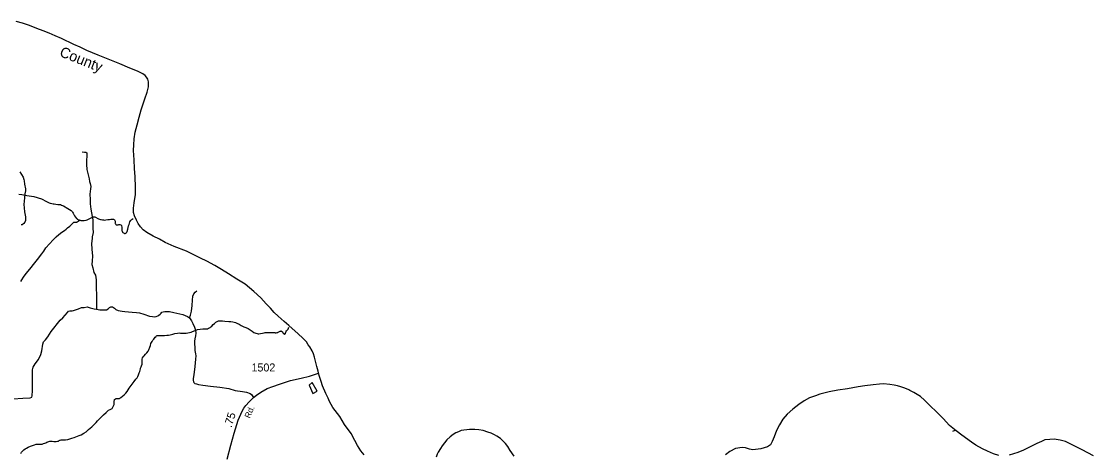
# Model space of a CAD drawing. Extents: x 2220236 to 2384410, y 720751 to 894131.
# Drawn here: x 2322567 to 2339312, y 873998 to 880769 of the extents above; entities that cross this region are included whole.
import ezdxf

# ---------------------------------------------------------------- set-up
doc = ezdxf.new("R2010")
doc.units = 0
doc.layers.add('Default', color=7, linetype='Continuous')

msp = doc.modelspace()

# ---------------------------------------------------------------- linework, layer by layer
at = {"layer": 'Default'}
for points in [[(2324345, 879037), (2324372, 879152), (2324405, 879272), (2324435, 879388), (2324495, 879561), (2324530, 879663), (2324549, 879748), (2324552, 879822), (2324542, 879867), (2324522, 879897), (2324497, 879923), (2324461, 879950), (2324379, 879993), (2324262, 880040), (2324106, 880105), (2323766, 880239), (2323586, 880315), (2323483, 880364), (2323384, 880409), (2323194, 880503), (2323095, 880543), (2322999, 880585), (2322908, 880623), (2322810, 880658), (2322694, 880703), (2322581, 880744), (2322483, 880769)], [(2327918, 873992), (2327869, 874059), (2327816, 874138), (2327774, 874218), (2327718, 874328), (2327615, 874470), (2327538, 874591), (2327432, 874736), (2327381, 874828), (2327359, 874881), (2327320, 874955), (2327267, 875074), (2327248, 875138), (2327217, 875234), (2327200, 875300), (2327183, 875377), (2327146, 875523), (2327127, 875575), (2327107, 875622), (2327070, 875684), (2327046, 875716), (2327019, 875758), (2326961, 875817), (2326890, 875884), (2326743, 876018), (2326672, 876080), (2326579, 876161), (2326515, 876218), (2326456, 876285), (2326391, 876356), (2326308, 876450), (2326199, 876548), (2326060, 876661), (2325931, 876741), (2325802, 876824), (2325692, 876891), (2325587, 876956), (2325462, 877020), (2325366, 877067), (2325251, 877126), (2325143, 877177), (2324952, 877249), (2324813, 877313), (2324721, 877364), (2324622, 877413), (2324524, 877468), (2324469, 877513), (2324427, 877557), (2324388, 877610), (2324362, 877664), (2324331, 877728), (2324319, 877782), (2324318, 877850), (2324327, 877934), (2324348, 878062), (2324351, 878142), (2324350, 878224), (2324345, 878292), (2324343, 878338), (2324331, 878468), (2324328, 878604), (2324318, 878753), (2324323, 878839), (2324330, 878931), (2324345, 879037)], [(2323513, 878729), (2323553, 878727), (2323574, 878723), (2323588, 878713), (2323590, 878695), (2323590, 878667), (2323581, 878595), (2323581, 878533), (2323586, 878454), (2323625, 878308), (2323628, 878268), (2323642, 878236), (2323650, 878191), (2323644, 878150), (2323634, 878066), (2323639, 877987), (2323641, 877920), (2323651, 877832), (2323671, 877718), (2323681, 877665), (2323681, 877598), (2323683, 877539), (2323685, 877470), (2323672, 877400), (2323671, 877377), (2323660, 877300), (2323664, 877210), (2323678, 877099), (2323671, 877024), (2323665, 876971), (2323681, 876916), (2323700, 876846), (2323723, 876800), (2323734, 876728), (2323736, 876611), (2323739, 876486), (2323741, 876454), (2323740, 876340), (2323740, 876270)], [(2322540, 878419), (2322596, 878335), (2322607, 878296), (2322610, 878275), (2322616, 878224), (2322630, 878154), (2322630, 878119), (2322619, 878073), (2322614, 878010), (2322605, 877909), (2322609, 877857), (2322617, 877790), (2322631, 877713), (2322633, 877679), (2322632, 877656), (2322621, 877632), (2322602, 877609), (2322579, 877590), (2322563, 877590)], [(2322525, 878067), (2322575, 878061), (2322651, 878048), (2322761, 878032), (2322879, 877994), (2322961, 877954), (2322999, 877934), (2323017, 877927), (2323041, 877921), (2323061, 877916), (2323077, 877915), (2323106, 877913), (2323135, 877909), (2323175, 877905), (2323195, 877898), (2323223, 877885), (2323291, 877842), (2323343, 877812), (2323357, 877797), (2323365, 877786), (2323374, 877773), (2323383, 877750), (2323397, 877729), (2323411, 877708)], [(2322557, 876704), (2322571, 876732), (2322597, 876773), (2322643, 876829), (2322697, 876896), (2322777, 876997), (2322819, 877048), (2322887, 877136), (2322915, 877180), (2322949, 877228), (2323061, 877354), (2323109, 877402), (2323153, 877439), (2323199, 877472), (2323237, 877500), (2323265, 877523), (2323288, 877541), (2323323, 877570), (2323335, 877581), (2323347, 877593), (2323365, 877612), (2323373, 877621), (2323380, 877627), (2323382, 877628), (2323385, 877630), (2323390, 877631), (2323393, 877631), (2323402, 877631), (2323411, 877630), (2323421, 877631), (2323430, 877632), (2323436, 877634), (2323443, 877637), (2323449, 877639), (2323457, 877645), (2323466, 877652), (2323472, 877659), (2323473, 877662), (2323473, 877663)], [(2323411, 877708), (2323427, 877689), (2323435, 877682), (2323444, 877676), (2323457, 877669), (2323467, 877665), (2323473, 877663)], [(2323473, 877663), (2323485, 877661), (2323495, 877659), (2323517, 877657), (2323545, 877657), (2323578, 877663), (2323594, 877667), (2323626, 877683), (2323645, 877694), (2323657, 877701), (2323675, 877709), (2323688, 877713), (2323699, 877714), (2323705, 877714), (2323714, 877712), (2323726, 877707), (2323758, 877690), (2323772, 877685), (2323788, 877679), (2323800, 877674), (2323812, 877671), (2323833, 877667), (2323848, 877665), (2323861, 877664), (2323884, 877666), (2323918, 877670), (2323944, 877674), (2323961, 877677), (2323977, 877678), (2323986, 877680), (2323998, 877678), (2324006, 877677), (2324014, 877674), (2324020, 877669), (2324025, 877658), (2324030, 877648), (2324032, 877640), (2324032, 877636), (2324032, 877632), (2324030, 877625), (2324029, 877621), (2324030, 877618), (2324032, 877612), (2324035, 877607), (2324042, 877595), (2324048, 877589), (2324052, 877587), (2324058, 877587), (2324060, 877587), (2324076, 877589), (2324090, 877593), (2324096, 877593), (2324104, 877592), (2324118, 877591), (2324121, 877589), (2324124, 877587), (2324129, 877580), (2324132, 877572), (2324134, 877553), (2324136, 877536), (2324136, 877522), (2324136, 877510), (2324135, 877499), (2324138, 877491), (2324140, 877485), (2324143, 877479), (2324146, 877476), (2324152, 877471), (2324161, 877463), (2324170, 877458), (2324178, 877454), (2324182, 877454), (2324186, 877455), (2324196, 877458), (2324200, 877460), (2324206, 877465), (2324209, 877470), (2324213, 877477), (2324218, 877486), (2324230, 877521), (2324236, 877545), (2324241, 877574), (2324248, 877597), (2324254, 877614), (2324262, 877634), (2324271, 877652), (2324278, 877660), (2324286, 877669), (2324298, 877677), (2324312, 877686)], [(2325194, 876134), (2325208, 876175), (2325224, 876238), (2325231, 876326), (2325237, 876412), (2325242, 876472), (2325259, 876510), (2325280, 876539), (2325307, 876556)], [(2322438, 874869), (2322587, 874879), (2322703, 874883), (2322727, 874893), (2322734, 874914), (2322738, 874999), (2322739, 875115), (2322741, 875324), (2322751, 875366), (2322779, 875414), (2322834, 875486), (2322872, 875563), (2322888, 875618), (2322900, 875726), (2322910, 875762), (2322942, 875793), (2322979, 875841), (2323031, 875922), (2323173, 876099), (2323213, 876138), (2323248, 876175), (2323287, 876217), (2323304, 876238), (2323324, 876243), (2323348, 876247), (2323361, 876247), (2323380, 876250), (2323397, 876256), (2323426, 876266), (2323459, 876278), (2323506, 876298), (2323545, 876299), (2323594, 876305), (2323642, 876294), (2323682, 876280), (2323701, 876278), (2323740, 876270)], [(2323740, 876270), (2323793, 876263), (2323893, 876261), (2323919, 876275), (2323944, 876298), (2323965, 876310), (2323991, 876308), (2324018, 876285), (2324039, 876264), (2324079, 876250), (2324109, 876243), (2324140, 876238), (2324183, 876234), (2324297, 876224), (2324365, 876217), (2324409, 876215), (2324478, 876192), (2324566, 876164), (2324615, 876154), (2324646, 876152), (2324669, 876157), (2324696, 876166), (2324713, 876178), (2324732, 876191), (2324750, 876210), (2324762, 876222), (2324783, 876231), (2324806, 876236), (2324836, 876236), (2324880, 876234), (2324947, 876220), (2325087, 876189), (2325161, 876157), (2325194, 876134)], [(2325194, 876134), (2325222, 876089), (2325244, 876045), (2325270, 875990), (2325284, 875943), (2325291, 875895), (2325284, 875853), (2325273, 875806), (2325270, 875769), (2325272, 875714), (2325273, 875688), (2325275, 875626), (2325286, 875572), (2325289, 875544), (2325286, 875491), (2325275, 875373), (2325261, 875247), (2325251, 875185), (2325249, 875162), (2325252, 875136), (2325258, 875124), (2325277, 875111), (2325302, 875103), (2325335, 875095), (2325402, 875081), (2325519, 875069), (2325665, 875053), (2325804, 875029), (2325904, 874997), (2326018, 874985), (2326082, 874972), (2326142, 874951), (2326159, 874936), (2326194, 874892)], [(2324099, 874876), (2324106, 874878), (2324114, 874883), (2324122, 874888), (2324148, 874910), (2324171, 874930), (2324195, 874958), (2324217, 874986), (2324251, 875034), (2324296, 875099), (2324329, 875142), (2324355, 875177), (2324373, 875200), (2324385, 875219), (2324397, 875242), (2324403, 875258), (2324407, 875274), (2324415, 875298), (2324421, 875316), (2324425, 875336), (2324427, 875350), (2324435, 875372), (2324443, 875386), (2324453, 875410), (2324455, 875425), (2324455, 875444), (2324453, 875456), (2324455, 875488), (2324460, 875509), (2324469, 875524), (2324483, 875540), (2324507, 875568), (2324525, 875590), (2324545, 875616), (2324555, 875634), (2324571, 875676), (2324581, 875704), (2324589, 875733), (2324599, 875752), (2324609, 875768), (2324621, 875788), (2324633, 875804), (2324644, 875818), (2324655, 875832), (2324669, 875846), (2324671, 875848), (2324677, 875852), (2324689, 875857), (2324715, 875861), (2324727, 875861), (2324753, 875860), (2324775, 875858), (2324801, 875859), (2324838, 875862), (2324863, 875864), (2324891, 875870), (2324931, 875882), (2324965, 875890), (2325003, 875898), (2325028, 875899), (2325049, 875898), (2325079, 875896), (2325111, 875896), (2325131, 875896), (2325141, 875896), (2325165, 875899), (2325193, 875904), (2325219, 875912), (2325239, 875920), (2325280, 875939), (2325317, 875951), (2325358, 875959), (2325400, 875964), (2325420, 875964), (2325435, 875964), (2325454, 875964), (2325471, 875966), (2325490, 875972), (2325502, 875977), (2325514, 875985), (2325527, 875993), (2325540, 876005), (2325561, 876030), (2325580, 876049), (2325602, 876066), (2325615, 876075), (2325633, 876084), (2325645, 876087), (2325659, 876089), (2325684, 876088), (2325708, 876086), (2325746, 876083), (2325804, 876080), (2325840, 876078), (2325869, 876075), (2325889, 876070), (2325912, 876063)], [(2325912, 876063), (2325931, 876054), (2325968, 876034), (2325998, 876016), (2326020, 876005), (2326042, 875996), (2326072, 875986), (2326106, 875970), (2326140, 875948), (2326172, 875925), (2326198, 875908), (2326230, 875894), (2326250, 875889), (2326262, 875886), (2326275, 875886), (2326300, 875888), (2326332, 875894), (2326356, 875900), (2326376, 875904), (2326402, 875906), (2326424, 875906), (2326444, 875905), (2326472, 875904), (2326488, 875904), (2326510, 875904), (2326523, 875904), (2326526, 875904), (2326530, 875902), (2326534, 875900), (2326537, 875899), (2326540, 875899), (2326544, 875898), (2326550, 875900), (2326560, 875904), (2326569, 875908), (2326579, 875913), (2326598, 875922), (2326607, 875926), (2326616, 875929), (2326619, 875930), (2326623, 875930), (2326625, 875929), (2326628, 875929), (2326634, 875924), (2326642, 875915), (2326647, 875909), (2326652, 875902), (2326659, 875894), (2326662, 875892), (2326666, 875887), (2326670, 875884), (2326674, 875882), (2326677, 875882), (2326680, 875882), (2326682, 875883), (2326684, 875884), (2326686, 875886), (2326689, 875889), (2326690, 875893), (2326692, 875900), (2326694, 875908), (2326696, 875912), (2326700, 875923), (2326704, 875930), (2326711, 875940), (2326720, 875948), (2326728, 875954), (2326732, 875960), (2326745, 875987)], [(2325778, 873925), (2325836, 874143), (2325888, 874334), (2325951, 874537), (2325992, 874630), (2326016, 874674), (2326041, 874721), (2326071, 874763), (2326122, 874820), (2326194, 874892), (2326236, 874929), (2326308, 874976), (2326403, 875029), (2326496, 875064), (2326598, 875101), (2326768, 875154), (2326936, 875190), (2327068, 875224), (2327207, 875271)], [(2327110, 875124), (2327062, 875084), (2327118, 874952), (2327186, 874987), (2327110, 875124)], [(2337832, 873985), (2337750, 874008), (2337658, 874050), (2337579, 874089), (2337474, 874146), (2337408, 874191), (2337255, 874299), (2337168, 874367), (2337063, 874455), (2336962, 874562), (2336860, 874667), (2336759, 874761), (2336674, 874850), (2336608, 874904), (2336503, 874968), (2336445, 875002), (2336427, 875011), (2336366, 875035), (2336302, 875056), (2336252, 875071), (2336200, 875083), (2336130, 875092), (2336031, 875103), (2335968, 875098), (2335872, 875089), (2335738, 875073), (2335638, 875056), (2335468, 875026), (2335319, 875006), (2335181, 874980), (2335038, 874941), (2334968, 874916), (2334876, 874883), (2334793, 874840), (2334708, 874783), (2334617, 874710), (2334528, 874631), (2334457, 874552), (2334408, 874465), (2334361, 874373), (2334322, 874274), (2334293, 874202), (2334264, 874152), (2334222, 874119), (2334170, 874105), (2334116, 874088), (2333990, 874072), (2333936, 874084), (2333874, 874101), (2333822, 874110), (2333718, 874095), (2333633, 874044), (2333564, 873995)], [(2322556, 874016), (2322568, 874034), (2322570, 874038), (2322590, 874056), (2322606, 874070), (2322626, 874086), (2322648, 874100), (2322672, 874112), (2322708, 874128), (2322738, 874140), (2322772, 874152), (2322799, 874159), (2322806, 874161), (2322816, 874161), (2322828, 874162), (2322848, 874162), (2322869, 874160), (2322881, 874160), (2322887, 874160), (2322893, 874161), (2322902, 874164), (2322914, 874170), (2322932, 874178), (2322948, 874184), (2322962, 874192), (2322978, 874198), (2322994, 874202), (2323010, 874206), (2323025, 874207), (2323048, 874206), (2323072, 874204), (2323088, 874204), (2323108, 874204), (2323128, 874206), (2323144, 874210), (2323157, 874216), (2323166, 874222), (2323174, 874224), (2323186, 874226), (2323200, 874226), (2323218, 874226), (2323254, 874228), (2323293, 874233), (2323353, 874252), (2323391, 874266), (2323470, 874294), (2323502, 874308), (2323544, 874333), (2323577, 874356), (2323617, 874388), (2323665, 874430), (2323733, 874498), (2323757, 874524), (2323781, 874554), (2323815, 874588), (2323851, 874620), (2323889, 874658), (2323909, 874676), (2323927, 874690), (2323953, 874704), (2323973, 874712), (2323983, 874720), (2323991, 874728), (2323996, 874738), (2324005, 874758), (2324013, 874780), (2324017, 874798), (2324017, 874808), (2324017, 874820), (2324017, 874830), (2324017, 874840), (2324018, 874846), (2324019, 874850), (2324020, 874854), (2324023, 874858), (2324029, 874864), (2324035, 874868), (2324041, 874870), (2324047, 874872), (2324054, 874873), (2324065, 874873), (2324071, 874872), (2324081, 874872), (2324089, 874874), (2324099, 874876)], [(2330261, 873975), (2330202, 874062), (2330166, 874122), (2330127, 874169), (2330087, 874215), (2330051, 874247), (2329990, 874286), (2329954, 874308), (2329904, 874333), (2329849, 874350), (2329777, 874372), (2329709, 874385), (2329651, 874392), (2329563, 874389), (2329433, 874372), (2329392, 874355), (2329352, 874337), (2329308, 874312), (2329262, 874274), (2329213, 874230), (2329177, 874183), (2329140, 874135), (2329114, 874092), (2329077, 874034), (2329061, 874002), (2329046, 873956)], [(2337116, 874364), (2337149, 874382)], [(2339312, 873976), (2339135, 874072), (2338988, 874146), (2338873, 874203), (2338789, 874224), (2338695, 874241), (2338627, 874236), (2338553, 874227), (2338498, 874204), (2338426, 874172), (2338219, 874067), (2338132, 874030), (2338064, 874009), (2337992, 873990)]]:
    msp.add_lwpolyline(points, dxfattribs=at)

# ---------------------------------------------------------------- texts
for s, height, rotation, p in [('County', 164, 338.2009, (2323149, 880230)), ('.75', 125, 72.6281, (2325847, 874412)), ('Rd.', 95, 66.6497, (2326134, 874557))]:
    msp.add_text(s, height=height, rotation=rotation, dxfattribs=at).set_placement(p)
msp.add_text('1502', height=125, dxfattribs=at).set_placement((2326160, 875297))

doc.saveas('drawing.dxf')
